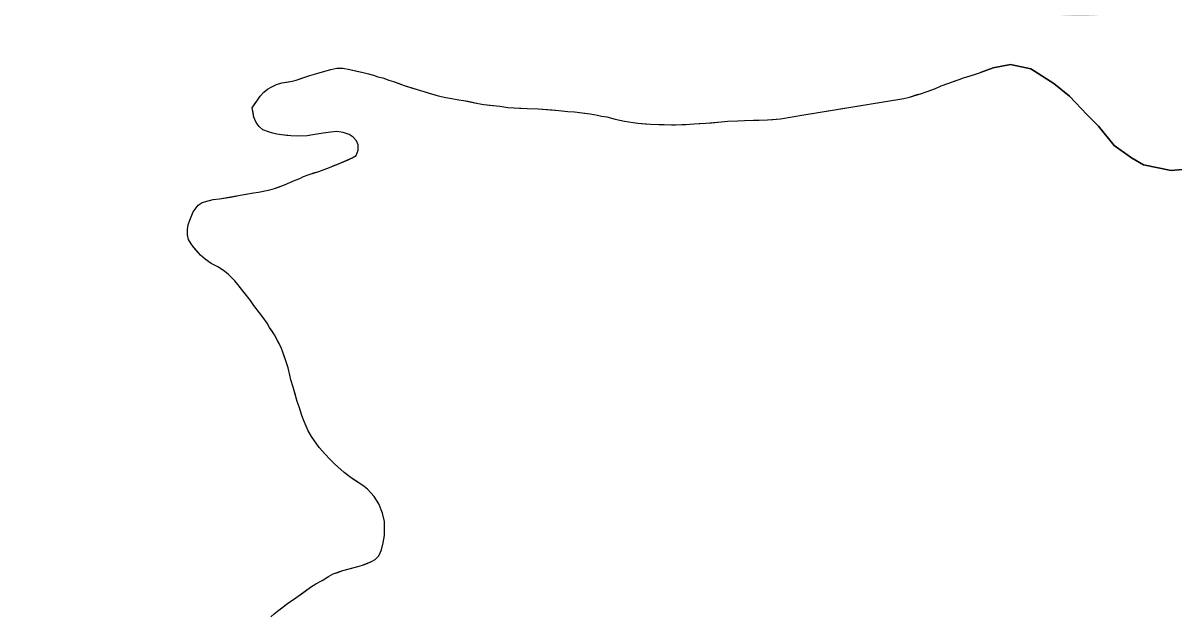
# Model space of a CAD drawing. Extents: x 3172297 to 3210190, y 958463 to 983887.
# Drawn here: x 3203046 to 3203905, y 970046 to 970487 of the extents above; entities that cross this region are included whole.
import ezdxf

# ---------------------------------------------------------------- set-up
doc = ezdxf.new("R2010")
doc.units = 0
for name, color, linetype in [('V-SITE-VEGE', 7, 'Continuous'), ('V-TOPO-GNAM-IDEN', 7, 'Continuous'), ('V-TOPO-SHOR', 7, 'Continuous')]:
    doc.layers.add(name, color=color, linetype=linetype)

msp = doc.modelspace()

# ---------------------------------------------------------------- linework, layer by layer
at = {"layer": 'V-SITE-VEGE'}
for p, q in [((3203770.33, 970453.9), (3203783.13, 970456.25)), ((3203783.13, 970456.25), (3203798.38, 970453.19)), ((3203249.87, 970444.7), (3203260.09, 970448.06)), ((3203260.09, 970448.06), (3203275.78, 970452.56)), ((3203275.78, 970452.56), (3203280.34, 970453.51)), ((3203280.34, 970453.51), (3203284.73, 970453.54)), ((3203284.73, 970453.54), (3203289.86, 970452.67)), ((3203289.86, 970452.67), (3203299.93, 970450.36)), ((3203299.93, 970450.36), (3203307.62, 970448.23)), ((3203307.62, 970448.23), (3203310.92, 970447.15)), ((3203310.92, 970447.15), (3203314.58, 970446.26)), ((3203314.58, 970446.26), (3203319.17, 970444.65)), ((3203744.8, 970445), (3203748.08, 970446.3)), ((3203748.08, 970446.3), (3203756.29, 970448.74)), ((3203756.29, 970448.74), (3203759.39, 970449.85)), ((3203759.39, 970449.85), (3203760.81, 970450.22)), ((3203760.81, 970450.22), (3203770.33, 970453.9)), ((3203798.38, 970453.19), (3203815.65, 970442.16)), ((3203225.62, 970435.75), (3203228.35, 970437.78)), ((3203228.35, 970437.78), (3203231.26, 970439.44)), ((3203231.26, 970439.44), (3203235.27, 970441.3)), ((3203235.27, 970441.3), (3203239.28, 970442.61)), ((3203239.28, 970442.61), (3203246.95, 970443.95)), ((3203246.95, 970443.95), (3203249.87, 970444.7)), ((3203319.17, 970444.65), (3203322.65, 970443.58)), ((3203322.65, 970443.58), (3203330.53, 970440.71)), ((3203330.53, 970440.71), (3203342.63, 970436.78)), ((3203721.09, 970436.23), (3203727.11, 970438.47)), ((3203727.11, 970438.47), (3203731.49, 970440.33)), ((3203731.49, 970440.33), (3203736.41, 970442.19)), ((3203736.41, 970442.19), (3203744.8, 970445)), ((3203815.65, 970442.16), (3203827.33, 970432.59)), ((3203217.11, 970423.98), (3203220.91, 970429.68)), ((3203220.91, 970429.68), (3203223.08, 970432.62)), ((3203223.08, 970432.62), (3203225.62, 970435.75)), ((3203342.63, 970436.78), (3203355.82, 970432.85)), ((3203355.82, 970432.85), (3203361.68, 970431.61)), ((3203361.68, 970431.61), (3203366.07, 970430.92)), ((3203366.07, 970430.92), (3203371.2, 970429.85)), ((3203371.2, 970429.85), (3203374.86, 970429.51)), ((3203374.86, 970429.51), (3203385.85, 970427.21)), ((3203628.99, 970418.64), (3203703.58, 970430.8)), ((3203703.58, 970430.8), (3203707.78, 970431.93)), ((3203707.78, 970431.93), (3203716.72, 970434.73)), ((3203716.72, 970434.73), (3203721.09, 970436.23)), ((3203827.33, 970432.59), (3203840.4, 970418.82)), ((3203218.26, 970417.05), (3203217.11, 970423.98)), ((3203385.85, 970427.21), (3203390.06, 970426.52)), ((3203390.06, 970426.52), (3203401.95, 970425.14)), ((3203401.95, 970425.14), (3203407.99, 970424.27)), ((3203407.99, 970424.27), (3203422.26, 970423.46)), ((3203422.26, 970423.46), (3203430.49, 970423.15)), ((3203430.49, 970423.15), (3203446.04, 970421.99)), ((3203446.04, 970421.99), (3203452.62, 970421.3)), ((3203452.62, 970421.3), (3203457.56, 970420.97)), ((3203457.56, 970420.97), (3203469.27, 970419.41)), ((3203220.12, 970413.04), (3203218.26, 970417.05)), ((3203222.15, 970409.94), (3203220.12, 970413.04)), ((3203469.27, 970419.41), (3203474.95, 970418.36)), ((3203474.95, 970418.36), (3203477.88, 970417.65)), ((3203477.88, 970417.65), (3203481.91, 970417.13)), ((3203481.91, 970417.13), (3203488.13, 970415.53)), ((3203488.13, 970415.53), (3203495.09, 970413.93)), ((3203495.09, 970413.93), (3203501.5, 970413.06)), ((3203501.5, 970413.06), (3203504.98, 970412.36)), ((3203504.98, 970412.36), (3203514.49, 970411.69)), ((3203514.49, 970411.69), (3203530.03, 970411.26)), ((3203530.03, 970411.26), (3203540.82, 970411.52)), ((3203540.82, 970411.52), (3203546.67, 970411.93)), ((3203546.67, 970411.93), (3203555.62, 970412.36)), ((3203555.62, 970412.36), (3203567.13, 970413.54)), ((3203567.13, 970413.54), (3203572.25, 970413.94)), ((3203572.25, 970413.94), (3203579.74, 970414.18)), ((3203579.74, 970414.18), (3203584.68, 970414.58)), ((3203584.68, 970414.58), (3203591.44, 970414.63)), ((3203591.44, 970414.63), (3203601.68, 970415.07)), ((3203601.68, 970415.07), (3203611.54, 970415.69)), ((3203611.54, 970415.69), (3203628.99, 970418.64)), ((3203840.4, 970418.82), (3203848.91, 970410.28)), ((3203225.1, 970407.58), (3203222.15, 970409.94)), ((3203229.13, 970405.97), (3203225.1, 970407.58)), ((3203232.43, 970404.9), (3203229.13, 970405.97)), ((3203235.54, 970404.19), (3203232.43, 970404.9)), ((3203239.02, 970403.67), (3203235.54, 970404.19)), ((3203245.79, 970402.98), (3203239.02, 970403.67)), ((3203250.73, 970402.84), (3203245.79, 970402.98)), ((3203258.04, 970403.07), (3203250.73, 970402.84)), ((3203262.42, 970403.65), (3203258.04, 970403.07)), ((3203270.09, 970404.99), (3203262.42, 970403.65)), ((3203275.75, 970405.76), (3203270.09, 970404.99)), ((3203280.14, 970406.16), (3203275.75, 970405.76)), ((3203285.08, 970405.46), (3203280.14, 970406.16)), ((3203289.48, 970404.03), (3203285.08, 970405.46)), ((3203292.42, 970402.04), (3203289.48, 970404.03)), ((3203848.91, 970410.28), (3203860.62, 970395.74)), ((3203295, 970399.32), (3203292.42, 970402.04)), ((3203296.12, 970396.22), (3203295, 970399.32)), ((3203296.14, 970392.38), (3203296.12, 970396.22)), ((3203860.62, 970395.74), (3203873.51, 970386.48)), ((3203281.59, 970382.22), (3203291.8, 970386.5)), ((3203291.8, 970386.5), (3203294.71, 970388.34)), ((3203294.71, 970388.34), (3203296.14, 970392.38)), ((3203873.51, 970386.48), (3203882.45, 970381.27)), ((3203266.82, 970376.44), (3203274.67, 970379.42)), ((3203274.67, 970379.42), (3203281.59, 970382.22)), ((3203882.45, 970381.27), (3203903.28, 970377.05)), ((3203903.28, 970377.05), (3203919.97, 970378.63)), ((3203245.13, 970368.24), (3203249.14, 970369.91)), ((3203249.14, 970369.91), (3203252.6, 970371.22)), ((3203252.6, 970371.22), (3203255.33, 970372.52)), ((3203255.33, 970372.52), (3203259.53, 970374.2)), ((3203259.53, 970374.2), (3203266.82, 970376.44)), ((3203192.74, 970355.98), (3203217.94, 970360.36)), ((3203217.94, 970360.36), (3203221.78, 970360.94)), ((3203221.78, 970360.94), (3203230.17, 970362.65)), ((3203230.17, 970362.65), (3203233.64, 970363.59)), ((3203233.64, 970363.59), (3203241.12, 970366.38)), ((3203241.12, 970366.38), (3203245.13, 970368.24)), ((3203176.69, 970351.1), (3203179.78, 970353.14)), ((3203179.78, 970353.14), (3203187.99, 970355.58)), ((3203187.99, 970355.58), (3203192.74, 970355.98)), ((3203170.37, 970339.91), (3203173.07, 970346.33)), ((3203173.07, 970346.33), (3203176.69, 970351.1)), ((3203168.77, 970333.13), (3203169.3, 970336.61)), ((3203169.3, 970336.61), (3203170.37, 970339.91)), ((3203168.62, 970329.11), (3203168.77, 970333.13)), ((3203169.56, 970325.64), (3203168.62, 970329.11)), ((3203171.42, 970322.36), (3203169.56, 970325.64)), ((3203173.44, 970319.64), (3203171.42, 970322.36)), ((3203178.42, 970313.82), (3203173.44, 970319.64)), ((3203181.92, 970310.92), (3203178.42, 970313.82)), ((3203186.33, 970307.66), (3203181.92, 970310.92)), ((3203191.47, 970305.14), (3203186.33, 970307.66)), ((3203195.69, 970302.43), (3203191.47, 970305.14)), ((3203199.18, 970299.71), (3203195.69, 970302.43)), ((3203204.15, 970294.63), (3203199.18, 970299.71)), ((3203206.37, 970292.08), (3203204.15, 970294.63)), ((3203215.78, 970280.08), (3203206.37, 970292.08)), ((3203218.37, 970276.26), (3203215.78, 970280.08)), ((3203222.61, 970270.81), (3203218.37, 970276.26)), ((3203225.01, 970267.54), (3203222.61, 970270.81)), ((3203228.16, 970262.99), (3203225.01, 970267.54)), ((3203230, 970259.9), (3203228.16, 970262.99)), ((3203233.7, 970254.25), (3203230, 970259.9)), ((3203238.71, 970244.78), (3203233.7, 970254.25)), ((3203240.01, 970241.5), (3203238.71, 970244.78)), ((3203242.82, 970232.74), (3203240.01, 970241.5)), ((3203243.94, 970229.65), (3203242.82, 970232.74)), ((3203245.26, 970224.35), (3203243.94, 970229.65)), ((3203246.01, 970220.7), (3203245.26, 970224.35)), ((3203247.7, 970215.23), (3203246.01, 970220.7)), ((3203250.52, 970204.65), (3203247.7, 970215.23)), ((3203252.01, 970200.45), (3203250.52, 970204.65)), ((3203254.07, 970194.07), (3203252.01, 970200.45)), ((3203255.75, 970189.51), (3203254.07, 970194.07)), ((3203258.72, 970182.58), (3203255.75, 970189.51)), ((3203261.31, 970178.4), (3203258.72, 970182.58)), ((3203267.04, 970170.21), (3203261.31, 970178.4)), ((3203271.65, 970164.94), (3203267.04, 970170.21)), ((3203274.42, 970162.03), (3203271.65, 970164.94)), ((3203278.46, 970158.04), (3203274.42, 970162.03)), ((3203285.82, 970151.51), (3203278.46, 970158.04)), ((3203290.05, 970148.25), (3203285.82, 970151.51)), ((3203300.52, 970141.02), (3203290.05, 970148.25)), ((3203303.1, 970139.02), (3203300.52, 970141.02)), ((3203308.08, 970133.58), (3203303.1, 970139.02)), ((3203309.74, 970130.84), (3203308.08, 970133.58)), ((3203311.59, 970128.11), (3203309.74, 970130.84)), ((3203314.38, 970121.19), (3203311.59, 970128.11)), ((3203315.71, 970114.8), (3203314.38, 970121.19)), ((3203315.94, 970108.4), (3203315.71, 970114.8)), ((3203314.91, 970099.07), (3203315.79, 970104.38)), ((3203315.79, 970104.38), (3203315.94, 970108.4)), ((3203311.69, 970089.35), (3203313.67, 970093.76)), ((3203313.67, 970093.76), (3203314.91, 970099.07)), ((3203306.23, 970084.93), (3203308.96, 970086.59)), ((3203308.96, 970086.59), (3203311.69, 970089.35)), ((3203277.6, 970075.76), (3203284.71, 970078.19)), ((3203284.71, 970078.19), (3203295.84, 970081.2)), ((3203295.84, 970081.2), (3203299.49, 970082.32)), ((3203299.49, 970082.32), (3203306.23, 970084.93)), ((3203260.67, 970065.77), (3203264.67, 970068.35)), ((3203264.67, 970068.35), (3203269.4, 970070.95)), ((3203269.4, 970070.95), (3203273.95, 970073.72)), ((3203273.95, 970073.72), (3203277.6, 970075.76)), ((3203249.57, 970057.82), (3203260.67, 970065.77)), ((3203235.93, 970047.85), (3203243.39, 970053.57)), ((3203243.39, 970053.57), (3203249.57, 970057.82)), ((3203233.57, 970045.82), (3203235.93, 970047.85))]:
    msp.add_line(p, q, dxfattribs=at)
at = {"layer": 'V-TOPO-SHOR'}
for points in [[(3203919.97, 970378.63), (3203903.28, 970377.05), (3203882.45, 970381.27), (3203873.51, 970386.48), (3203860.62, 970395.74), (3203848.91, 970410.28), (3203840.4, 970418.82), (3203827.33, 970432.59), (3203815.65, 970442.16), (3203798.38, 970453.19), (3203783.13, 970456.25), (3203770.33, 970453.9), (3203760.81, 970450.22)], [(3203187.99, 970355.58), (3203192.74, 970355.98), (3203200.78, 970357.32), (3203204.61, 970358.07), (3203208.08, 970358.65), (3203212.65, 970359.41), (3203217.94, 970360.36), (3203221.78, 970360.94), (3203230.17, 970362.65), (3203233.64, 970363.59), (3203236.74, 970364.7), (3203241.12, 970366.38), (3203245.13, 970368.24), (3203249.14, 970369.91), (3203252.6, 970371.22), (3203255.33, 970372.52), (3203259.53, 970374.2), (3203263.91, 970375.51), (3203266.82, 970376.44), (3203270.83, 970377.93), (3203274.67, 970379.42), (3203278.68, 970381.1), (3203281.59, 970382.22), (3203285.6, 970383.89), (3203288.7, 970385.19), (3203291.8, 970386.5), (3203294.71, 970388.34), (3203296.14, 970392.38), (3203296.12, 970396.22), (3203295, 970399.32), (3203292.42, 970402.04), (3203289.48, 970404.03), (3203285.08, 970405.46), (3203280.14, 970406.16), (3203275.75, 970405.76), (3203270.09, 970404.99), (3203265.52, 970404.22), (3203262.42, 970403.65), (3203258.04, 970403.07), (3203250.73, 970402.84), (3203245.79, 970402.98), (3203242.68, 970403.33), (3203239.02, 970403.67), (3203235.54, 970404.19), (3203232.43, 970404.9), (3203229.13, 970405.97), (3203225.1, 970407.58), (3203222.15, 970409.94), (3203220.12, 970413.04), (3203218.26, 970417.05), (3203217.69, 970420.33), (3203217.11, 970423.98), (3203219.1, 970426.92), (3203220.91, 970429.68), (3203223.08, 970432.62), (3203225.62, 970435.74), (3203228.35, 970437.78), (3203231.26, 970439.44), (3203235.27, 970441.3), (3203239.29, 970442.61), (3203242.57, 970443.18), (3203246.95, 970443.95), (3203249.87, 970444.7), (3203254.8, 970446.38), (3203260.09, 970448.06), (3203265.38, 970449.56), (3203271.4, 970451.25), (3203275.78, 970452.57), (3203280.34, 970453.51), (3203284.73, 970453.54), (3203289.86, 970452.67), (3203295.17, 970451.43), (3203299.93, 970450.36), (3203303.77, 970449.3), (3203307.62, 970448.23), (3203310.92, 970447.15), (3203314.58, 970446.26), (3203319.17, 970444.65), (3203322.65, 970443.58), (3203326.13, 970442.33), (3203330.53, 970440.71), (3203336.03, 970438.92), (3203342.63, 970436.78), (3203349.22, 970434.81), (3203355.82, 970432.85), (3203361.68, 970431.61), (3203366.07, 970430.91), (3203371.2, 970429.85), (3203374.86, 970429.51), (3203377.97, 970428.81), (3203381.45, 970428.1), (3203385.85, 970427.22), (3203390.06, 970426.52), (3203394.26, 970426), (3203401.95, 970425.14), (3203407.99, 970424.27), (3203416.58, 970423.79), (3203422.26, 970423.46), (3203430.49, 970423.15), (3203441.1, 970422.32), (3203446.04, 970421.99)], [(3203446.04, 970421.99), (3203452.62, 970421.3), (3203457.56, 970420.97), (3203465.06, 970419.93), (3203469.27, 970419.41), (3203474.95, 970418.36), (3203477.88, 970417.65), (3203481.9, 970417.13), (3203488.13, 970415.53), (3203495.09, 970413.93), (3203501.5, 970413.06), (3203504.98, 970412.36), (3203510.46, 970412.03), (3203514.49, 970411.69), (3203520.71, 970411.56), (3203524.73, 970411.41), (3203530.03, 970411.26), (3203533.14, 970411.28), (3203537.71, 970411.5), (3203540.82, 970411.52), (3203546.67, 970411.93), (3203550.87, 970412.14), (3203555.62, 970412.36), (3203560.01, 970412.76), (3203567.13, 970413.54), (3203572.25, 970413.94), (3203579.74, 970414.18), (3203584.68, 970414.58), (3203591.44, 970414.63), (3203595.64, 970414.84), (3203601.68, 970415.07), (3203605.7, 970415.28), (3203611.54, 970415.69), (3203628.99, 970418.64), (3203660.92, 970423.85), (3203703.58, 970430.8), (3203707.78, 970431.93), (3203713.62, 970433.8), (3203716.72, 970434.73), (3203721.09, 970436.23), (3203727.11, 970438.47), (3203731.49, 970440.33), (3203736.41, 970442.19), (3203741.88, 970444.06), (3203744.8, 970445), (3203748.08, 970446.3), (3203752.46, 970447.61), (3203756.29, 970448.74), (3203759.39, 970449.85), (3203760.81, 970450.22)], [(3203231.02, 970043.79), (3203233.57, 970045.82), (3203235.93, 970047.85), (3203239.02, 970050.25), (3203243.39, 970053.57), (3203249.57, 970057.82), (3203255.57, 970062.07), (3203260.67, 970065.77), (3203264.67, 970068.35), (3203269.4, 970070.95), (3203273.95, 970073.72), (3203277.6, 970075.76), (3203280.88, 970076.88), (3203284.71, 970078.19), (3203290.37, 970079.69), (3203295.84, 970081.2), (3203299.49, 970082.32), (3203302.77, 970083.62), (3203306.23, 970084.93), (3203308.96, 970086.59), (3203311.69, 970089.35), (3203313.67, 970093.76), (3203314.91, 970099.07), (3203315.79, 970104.38), (3203315.94, 970108.4), (3203315.71, 970114.8), (3203314.38, 970121.19), (3203311.59, 970128.11), (3203309.74, 970130.84), (3203308.08, 970133.57), (3203303.1, 970139.02), (3203300.52, 970141.02), (3203296.12, 970144.09), (3203293.54, 970145.9), (3203290.05, 970148.25), (3203285.82, 970151.51), (3203280.86, 970155.86), (3203278.46, 970158.04), (3203274.41, 970162.03), (3203271.65, 970164.94), (3203267.04, 970170.21), (3203261.31, 970178.39), (3203258.72, 970182.58), (3203255.75, 970189.51), (3203254.07, 970194.07), (3203252.01, 970200.45), (3203250.52, 970204.65), (3203248.83, 970211.03), (3203247.7, 970215.23), (3203246.01, 970220.7), (3203245.26, 970224.35), (3203243.94, 970229.65), (3203242.82, 970232.74), (3203241.32, 970237.3), (3203240.01, 970241.5), (3203238.71, 970244.78), (3203237.22, 970247.7), (3203233.7, 970254.25), (3203231.85, 970257.16), (3203230, 970259.89), (3203228.16, 970262.99), (3203225.01, 970267.54), (3203222.61, 970270.81), (3203218.37, 970276.26), (3203215.78, 970280.08), (3203211.91, 970284.99), (3203209.88, 970287.54), (3203206.37, 970292.08), (3203204.16, 970294.63), (3203201.39, 970297.53), (3203199.18, 970299.71), (3203195.69, 970302.43), (3203191.47, 970305.14), (3203186.33, 970307.66), (3203181.92, 970310.92), (3203178.42, 970313.82), (3203175.84, 970316.91), (3203173.44, 970319.64), (3203171.41, 970322.36), (3203169.56, 970325.64), (3203168.62, 970329.11), (3203168.77, 970333.13), (3203169.3, 970336.61), (3203170.37, 970339.91), (3203173.07, 970346.33), (3203176.69, 970351.1), (3203179.78, 970353.14), (3203184.16, 970354.45), (3203187.99, 970355.58)]]:
    msp.add_lwpolyline(points, dxfattribs=at)

# ---------------------------------------------------------------- texts
at = {"layer": 'V-TOPO-GNAM-IDEN'}
msp.add_text('WILKINSON COUNTY,', height=199.9996, rotation=359.59375, dxfattribs=at).set_placement((3202822.3, 970502.52))

doc.saveas('drawing.dxf')
